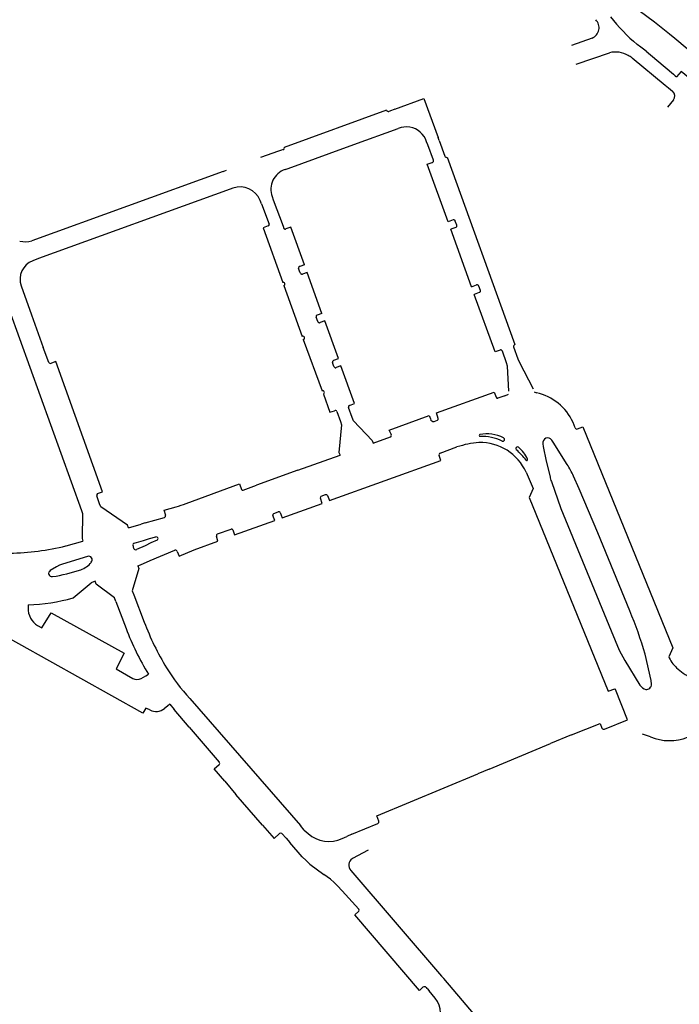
# Model space of a CAD drawing. Extents: x 148869 to 161638, y 453607 to 469810.
# Tile 911 of 1056: x 159122.59 to 159124.48, y 459853.05 to 459855.86. Entities that reach past the tile are written whole.
import ezdxf

# ---------------------------------------------------------------- set-up
doc = ezdxf.new("R2010")
doc.units = 0
doc.layers.add('LKI_V01_KANTRIJWEG', color=252, linetype='CONTINUOUS')

msp = doc.modelspace()

# ---------------------------------------------------------------- linework, layer by layer
at = {"layer": 'LKI_V01_KANTRIJWEG'}
for p, q in [((159124.2281, 459855.8089), (159124.1692, 459855.7881)), ((159124.2281, 459855.8089), (159124.1692, 459855.7881)), ((159124.4489, 459855.8212), (159124.4646, 459855.8088)), ((159124.4489, 459855.8212), (159124.4646, 459855.8088)), ((159124.4646, 459855.8088), (159124.4997, 459855.7792)), ((159124.4646, 459855.8088), (159124.4997, 459855.7792)), ((159124.3673, 459855.7833), (159124.3573, 459855.791)), ((159124.3673, 459855.7833), (159124.3573, 459855.791)), ((159124.3825, 459855.7714), (159124.3673, 459855.7833)), ((159124.3825, 459855.7714), (159124.3673, 459855.7833)), ((159124.183, 459855.735), (159124.2777, 459855.7672)), ((159124.183, 459855.735), (159124.2777, 459855.7672)), ((159124.3423, 459855.7525), (159124.4371, 459855.6752)), ((159124.3423, 459855.7525), (159124.4371, 459855.6752)), ((159124.3825, 459855.7714), (159124.4131, 459855.7459)), ((159124.3825, 459855.7714), (159124.4131, 459855.7459)), ((159124.4131, 459855.7459), (159124.4612, 459855.7058)), ((159124.4131, 459855.7459), (159124.4612, 459855.7058)), ((159124.4612, 459855.7058), (159124.4659, 459855.7016)), ((159124.4612, 459855.7058), (159124.4659, 459855.7016)), ((159124.4659, 459855.7016), (159124.4697, 459855.6984)), ((159124.4659, 459855.7016), (159124.4697, 459855.6984)), ((159124.4371, 459855.6752), (159124.4465, 459855.6675)), ((159124.4371, 459855.6752), (159124.4465, 459855.6675)), ((159124.4465, 459855.6675), (159124.4583, 459855.6579)), ((159124.4465, 459855.6675), (159124.4583, 459855.6579)), ((159123.6648, 459855.6062), (159123.7481, 459855.6368)), ((159123.6648, 459855.6062), (159123.7481, 459855.6368)), ((159123.7481, 459855.6368), (159123.7888, 459855.5256)), ((159123.7481, 459855.6368), (159123.7888, 459855.5256)), ((159123.6648, 459855.6062), (159123.6558, 459855.6028)), ((159123.6648, 459855.6062), (159123.6558, 459855.6028)), ((159124.4606, 459855.6325), (159124.4435, 459855.6118)), ((159124.4606, 459855.6325), (159124.4435, 459855.6118)), ((159123.6417, 459855.6032), (159123.3495, 459855.497)), ((159123.6417, 459855.6032), (159123.3495, 459855.497)), ((159123.6558, 459855.6028), (159123.648, 459855.5999)), ((159123.6558, 459855.6028), (159123.648, 459855.5999)), ((159123.548, 459855.5055), (159123.6748, 459855.5512)), ((159123.548, 459855.5055), (159123.6748, 459855.5512)), ((159123.7922, 459855.5164), (159123.7888, 459855.5256)), ((159123.7922, 459855.5164), (159123.7888, 459855.5256)), ((159123.4774, 459855.4796), (159123.548, 459855.5055)), ((159123.4774, 459855.4796), (159123.548, 459855.5055)), ((159123.7593, 459855.5041), (159123.7559, 459855.5133)), ((159123.7593, 459855.5041), (159123.7559, 459855.5133)), ((159123.7753, 459855.4608), (159123.7593, 459855.5041)), ((159123.7753, 459855.4608), (159123.7593, 459855.5041)), ((159123.7922, 459855.5164), (159123.8084, 459855.4719)), ((159123.7922, 459855.5164), (159123.8084, 459855.4719)), ((159123.333, 459855.4861), (159123.2821, 459855.468)), ((159123.333, 459855.4861), (159123.2821, 459855.468)), ((159123.342, 459855.4892), (159123.333, 459855.4861)), ((159123.342, 459855.4892), (159123.333, 459855.4861)), ((159123.3465, 459855.4909), (159123.342, 459855.4892)), ((159123.3465, 459855.4909), (159123.342, 459855.4892)), ((159123.3608, 459855.4373), (159123.4774, 459855.4796)), ((159123.3608, 459855.4373), (159123.4774, 459855.4796)), ((159123.8146, 459855.4689), (159124.0075, 459854.9344)), ((159123.8146, 459855.4689), (159124.0075, 459854.9344)), ((159123.3519, 459855.4339), (159123.3608, 459855.4373)), ((159123.3519, 459855.4339), (159123.3608, 459855.4373)), ((159123.7577, 459855.4491), (159123.772, 459855.4539)), ((159123.7577, 459855.4491), (159123.772, 459855.4539)), ((159123.8173, 459855.285), (159123.7577, 459855.4491)), ((159123.8173, 459855.285), (159123.7577, 459855.4491)), ((159123.1756, 459855.4285), (159122.6288, 459855.2309)), ((159123.1756, 459855.4285), (159122.6288, 459855.2309)), ((159123.1756, 459855.4285), (159123.1843, 459855.4318)), ((159123.1756, 459855.4285), (159123.1843, 459855.4318)), ((159123.2031, 459855.3805), (159123.1948, 459855.3775)), ((159123.2031, 459855.3805), (159123.1948, 459855.3775)), ((159123.1948, 459855.3775), (159122.6482, 459855.1798)), ((159123.1948, 459855.3775), (159122.6482, 459855.1798)), ((159123.315, 459855.357), (159123.3183, 459855.3474)), ((159123.315, 459855.357), (159123.3183, 459855.3474)), ((159123.2843, 459855.336), (159123.2805, 459855.3459)), ((159123.2843, 459855.336), (159123.2805, 459855.3459)), ((159123.2843, 459855.336), (159123.3062, 459855.2784)), ((159123.2843, 459855.336), (159123.3062, 459855.2784)), ((159123.3183, 459855.3474), (159123.3463, 459855.2722)), ((159123.3183, 459855.3474), (159123.3463, 459855.2722)), ((159123.3463, 459855.2722), (159123.3487, 459855.2658)), ((159123.3463, 459855.2722), (159123.3487, 459855.2658)), ((159123.3683, 459855.2697), (159123.3539, 459855.2644)), ((159123.3683, 459855.2697), (159123.3539, 459855.2644)), ((159123.407, 459855.1622), (159123.3683, 459855.2697)), ((159123.407, 459855.1622), (159123.3683, 459855.2697)), ((159123.8315, 459855.2901), (159123.8173, 459855.285)), ((159123.8315, 459855.2901), (159123.8173, 459855.285)), ((159123.8391, 459855.2685), (159123.825, 459855.2634)), ((159123.8391, 459855.2685), (159123.825, 459855.2634)), ((159123.8421, 459855.2749), (159123.8379, 459855.287)), ((159123.8421, 459855.2749), (159123.8379, 459855.287)), ((159123.8842, 459855.0993), (159123.825, 459855.2634)), ((159123.8842, 459855.0993), (159123.825, 459855.2634)), ((159122.6482, 459855.1798), (159122.632, 459855.1739)), ((159122.6482, 459855.1798), (159122.632, 459855.1739)), ((159123.407, 459855.1622), (159123.3937, 459855.1574)), ((159123.407, 459855.1622), (159123.3937, 459855.1574)), ((159123.395, 459855.139), (159123.3907, 459855.1512)), ((159123.395, 459855.139), (159123.3907, 459855.1512)), ((159123.4149, 459855.1404), (159123.4016, 459855.1358)), ((159123.4149, 459855.1404), (159123.4016, 459855.1358)), ((159123.4573, 459855.0234), (159123.4149, 459855.1404)), ((159123.4573, 459855.0234), (159123.4149, 459855.1404)), ((159122.5987, 459855.1017), (159122.6283, 459855.0198)), ((159122.5987, 459855.1017), (159122.6283, 459855.0198)), ((159123.3486, 459855.1028), (159123.4004, 459854.9577)), ((159123.3486, 459855.1028), (159123.4004, 459854.9577)), ((159123.8842, 459855.0993), (159123.8984, 459855.1045)), ((159123.8842, 459855.0993), (159123.8984, 459855.1045)), ((159123.9096, 459855.0892), (159123.905, 459855.1014)), ((159123.9096, 459855.0892), (159123.905, 459855.1014)), ((159123.9064, 459855.0831), (159123.8921, 459855.0778)), ((159123.9064, 459855.0831), (159123.8921, 459855.0778)), ((159123.9514, 459854.9137), (159123.8921, 459855.0778)), ((159123.9514, 459854.9137), (159123.8921, 459855.0778)), ((159122.5639, 459855.0337), (159122.7711, 459854.4613)), ((159122.5639, 459855.0337), (159122.7711, 459854.4613)), ((159122.6283, 459855.0198), (159122.6614, 459854.9259)), ((159122.6283, 459855.0198), (159122.6614, 459854.9259)), ((159123.4573, 459855.0234), (159123.4436, 459855.0187)), ((159123.4573, 459855.0234), (159123.4436, 459855.0187)), ((159123.4452, 459855.0004), (159123.4407, 459855.0124)), ((159123.4452, 459855.0004), (159123.4407, 459855.0124)), ((159123.4651, 459855.0019), (159123.4523, 459854.9972)), ((159123.4651, 459855.0019), (159123.4523, 459854.9972)), ((159123.5041, 459854.8945), (159123.4651, 459855.0019)), ((159123.5041, 459854.8945), (159123.4651, 459855.0019)), ((159123.4039, 459854.9487), (159123.4574, 459854.8025)), ((159123.4039, 459854.9487), (159123.4574, 459854.8025)), ((159122.6774, 459854.8835), (159122.6614, 459854.9259)), ((159122.6774, 459854.8835), (159122.6614, 459854.9259)), ((159123.9657, 459854.9189), (159123.9514, 459854.9137)), ((159123.9657, 459854.9189), (159123.9514, 459854.9137)), ((159123.9841, 459854.882), (159123.9722, 459854.9159)), ((159123.9841, 459854.882), (159123.9722, 459854.9159)), ((159124.0044, 459854.9277), (159124.0167, 459854.8939)), ((159124.0044, 459854.9277), (159124.0167, 459854.8939)), ((159123.4915, 459854.8718), (159123.4878, 459854.8833)), ((159123.4915, 459854.8718), (159123.4878, 459854.8833)), ((159123.4909, 459854.8897), (159123.5041, 459854.8945)), ((159123.4909, 459854.8897), (159123.5041, 459854.8945)), ((159123.9872, 459854.8733), (159123.9841, 459854.882)), ((159123.9872, 459854.8733), (159123.9841, 459854.882)), ((159124.0167, 459854.8939), (159124.02, 459854.8849)), ((159124.0167, 459854.8939), (159124.02, 459854.8849)), ((159124.02, 459854.8849), (159124.0601, 459854.8079)), ((159124.02, 459854.8849), (159124.0601, 459854.8079)), ((159123.5115, 459854.8738), (159123.498, 459854.8687)), ((159123.5115, 459854.8738), (159123.498, 459854.8687)), ((159123.5506, 459854.7663), (159123.5115, 459854.8738)), ((159123.5506, 459854.7663), (159123.5115, 459854.8738)), ((159123.9908, 459854.8013), (159123.9872, 459854.8733)), ((159123.9908, 459854.8013), (159123.9872, 459854.8733)), ((159123.979, 459854.7885), (159123.9899, 459854.7928)), ((159123.979, 459854.7885), (159123.9899, 459854.7928)), ((159124.0626, 459854.7994), (159124.0698, 459854.797)), ((159124.0626, 459854.7994), (159124.0698, 459854.797)), ((159123.5358, 459854.7609), (159123.5506, 459854.7663)), ((159123.5358, 459854.7609), (159123.5506, 459854.7663)), ((159123.979, 459854.7885), (159123.9596, 459854.7816)), ((159123.979, 459854.7885), (159123.9596, 459854.7816)), ((159123.4998, 459854.7438), (159123.5105, 459854.7148)), ((159123.4998, 459854.7438), (159123.5105, 459854.7148)), ((159123.5326, 459854.7562), (159123.533, 459854.7551)), ((159123.5326, 459854.7562), (159123.533, 459854.7551)), ((159123.543, 459854.7262), (159123.533, 459854.7551)), ((159123.543, 459854.7262), (159123.533, 459854.7551)), ((159123.5105, 459854.7148), (159123.5132, 459854.7056)), ((159123.5105, 459854.7148), (159123.5132, 459854.7056)), ((159123.5471, 459854.7164), (159123.543, 459854.7262)), ((159123.5471, 459854.7164), (159123.543, 459854.7262)), ((159123.6002, 459854.6607), (159123.5471, 459854.7164)), ((159123.6002, 459854.6607), (159123.5471, 459854.7164)), ((159123.7774, 459854.7153), (159123.7874, 459854.7191)), ((159123.7774, 459854.7153), (159123.7874, 459854.7191)), ((159124.1802, 459854.6968), (159124.174, 459854.7125)), ((159124.1802, 459854.6968), (159124.174, 459854.7125)), ((159123.5132, 459854.7056), (159123.5055, 459854.6268)), ((159123.5132, 459854.7056), (159123.5055, 459854.6268)), ((159123.6002, 459854.6607), (159123.6032, 459854.6532)), ((159123.6002, 459854.6607), (159123.6032, 459854.6532)), ((159123.6032, 459854.6532), (159123.6525, 459854.6712)), ((159123.6032, 459854.6532), (159123.6525, 459854.6712)), ((159124.0876, 459854.6515), (159124.0885, 459854.6433)), ((159124.0876, 459854.6515), (159124.0885, 459854.6433)), ((159124.1172, 459854.6555), (159124.113, 459854.6616)), ((159124.1172, 459854.6555), (159124.113, 459854.6616)), ((159124.1571, 459854.5923), (159124.1172, 459854.6555)), ((159124.1571, 459854.5923), (159124.1172, 459854.6555)), ((159123.5055, 459854.6268), (159123.5088, 459854.6186)), ((159123.5055, 459854.6268), (159123.5088, 459854.6186)), ((159123.7944, 459854.6243), (159123.8427, 459854.6424)), ((159123.7944, 459854.6243), (159123.8427, 459854.6424)), ((159123.3882, 459854.5757), (159123.5088, 459854.6186)), ((159123.3882, 459854.5757), (159123.5088, 459854.6186)), ((159123.3882, 459854.5757), (159123.2705, 459854.5334)), ((159123.3882, 459854.5757), (159123.2705, 459854.5334)), ((159124.0401, 459854.57), (159124.0599, 459854.5242)), ((159124.0401, 459854.57), (159124.0599, 459854.5242)), ((159123.2327, 459854.5189), (159123.2705, 459854.5334)), ((159123.2327, 459854.5189), (159123.2705, 459854.5334)), ((159122.8226, 459854.4798), (159122.8142, 459854.5032)), ((159122.8226, 459854.4798), (159122.8142, 459854.5032)), ((159123.4554, 459854.5016), (159123.4677, 459854.5062)), ((159123.4554, 459854.5016), (159123.4677, 459854.5062)), ((159122.7711, 459854.4613), (159122.7739, 459854.4521)), ((159122.7711, 459854.4613), (159122.7739, 459854.4521)), ((159122.8261, 459854.4713), (159122.8226, 459854.4798)), ((159122.8261, 459854.4713), (159122.8226, 459854.4798)), ((159122.9022, 459854.4193), (159122.8261, 459854.4713)), ((159122.9022, 459854.4193), (159122.8261, 459854.4713)), ((159123.0072, 459854.462), (159123.0406, 459854.4714)), ((159123.0072, 459854.462), (159123.0406, 459854.4714)), ((159123.0111, 459854.4471), (159123.0072, 459854.462)), ((159123.0111, 459854.4471), (159123.0072, 459854.462)), ((159123.3201, 459854.4526), (159123.3319, 459854.4571)), ((159123.3201, 459854.4526), (159123.3319, 459854.4571)), ((159122.7739, 459854.4521), (159122.7725, 459854.3811)), ((159122.7739, 459854.4521), (159122.7725, 459854.3811)), ((159122.9528, 459854.4256), (159122.9412, 459854.4222)), ((159122.9528, 459854.4256), (159122.9412, 459854.4222)), ((159122.9528, 459854.4256), (159123.0082, 459854.4414)), ((159122.9528, 459854.4256), (159123.0082, 459854.4414)), ((159122.9048, 459854.4118), (159122.9022, 459854.4193)), ((159122.9048, 459854.4118), (159122.9022, 459854.4193)), ((159122.9048, 459854.4118), (159122.9412, 459854.4222)), ((159122.9048, 459854.4118), (159122.9412, 459854.4222)), ((159123.1587, 459854.3941), (159123.1978, 459854.4081)), ((159123.1587, 459854.3941), (159123.1978, 459854.4081)), ((159122.7266, 459854.36), (159122.7742, 459854.3734)), ((159122.7266, 459854.36), (159122.7742, 459854.3734)), ((159122.7725, 459854.3811), (159122.7742, 459854.3734)), ((159122.7725, 459854.3811), (159122.7742, 459854.3734)), ((159122.9211, 459854.3678), (159122.9475, 459854.3755)), ((159122.9211, 459854.3678), (159122.9475, 459854.3755)), ((159122.9475, 459854.3755), (159122.9649, 459854.3806)), ((159122.9475, 459854.3755), (159122.9649, 459854.3806)), ((159122.9649, 459854.3806), (159122.983, 459854.3856)), ((159122.9649, 459854.3806), (159122.983, 459854.3856)), ((159122.9868, 459854.3762), (159122.969, 459854.3684)), ((159122.9868, 459854.3762), (159122.969, 459854.3684)), ((159122.9205, 459854.3529), (159122.9179, 459854.362)), ((159122.9205, 459854.3529), (159122.9179, 459854.362)), ((159122.9523, 459854.3604), (159122.9283, 459854.3494)), ((159122.9523, 459854.3604), (159122.9283, 459854.3494)), ((159122.969, 459854.3684), (159122.9523, 459854.3604)), ((159122.969, 459854.3684), (159122.9523, 459854.3604)), ((159122.9672, 459854.3185), (159123.0377, 459854.3473)), ((159122.9672, 459854.3185), (159123.0377, 459854.3473)), ((159122.7877, 459854.3298), (159122.7168, 459854.3082)), ((159122.7877, 459854.3298), (159122.7168, 459854.3082)), ((159122.6996, 459854.3001), (159122.6815, 459854.2894)), ((159122.6996, 459854.3001), (159122.6815, 459854.2894)), ((159122.9346, 459854.2959), (159122.9156, 459854.2317)), ((159122.9346, 459854.2959), (159122.9156, 459854.2317)), ((159122.9319, 459854.3026), (159122.9346, 459854.2959)), ((159122.9319, 459854.3026), (159122.9346, 459854.2959)), ((159122.8098, 459854.2589), (159122.7982, 459854.2548)), ((159122.8098, 459854.2589), (159122.7982, 459854.2548)), ((159122.8126, 459854.2512), (159122.8098, 459854.2589)), ((159122.8126, 459854.2512), (159122.8098, 459854.2589)), ((159122.7469, 459854.2114), (159122.7982, 459854.2548)), ((159122.7469, 459854.2114), (159122.7982, 459854.2548)), ((159122.8647, 459854.2118), (159122.8126, 459854.2512)), ((159122.8647, 459854.2118), (159122.8126, 459854.2512)), ((159122.9156, 459854.2317), (159122.9205, 459854.2202)), ((159122.9156, 459854.2317), (159122.9205, 459854.2202)), ((159122.8691, 459854.2008), (159122.8647, 459854.2118)), ((159122.8691, 459854.2008), (159122.8647, 459854.2118)), ((159122.8691, 459854.2008), (159122.8983, 459854.1243)), ((159122.8691, 459854.2008), (159122.8983, 459854.1243)), ((159122.9205, 459854.2202), (159122.95, 459854.1427)), ((159122.9205, 459854.2202), (159122.95, 459854.1427)), ((159122.6188, 459854.1916), (159122.6187, 459854.1831)), ((159122.6188, 459854.1916), (159122.6187, 459854.1831)), ((159122.6456, 459854.1327), (159122.658, 459854.1261)), ((159122.6456, 459854.1327), (159122.658, 459854.1261)), ((159124.397, 459853.9754), (159124.3798, 459854.0506)), ((159124.397, 459853.9754), (159124.3798, 459854.0506)), ((159124.4476, 459854.0438), (159124.4487, 459854.0409)), ((159124.4476, 459854.0438), (159124.4487, 459854.0409)), ((159122.8696, 459854.0092), (159122.9171, 459853.9815)), ((159122.8696, 459854.0092), (159122.9171, 459853.9815)), ((159122.9409, 459853.982), (159122.9543, 459853.9893)), ((159122.9409, 459853.982), (159122.9543, 459853.9893)), ((159122.9543, 459853.9893), (159122.9618, 459853.9938)), ((159122.9543, 459853.9893), (159122.9618, 459853.9938)), ((159124.3978, 459853.9652), (159124.397, 459853.9754)), ((159124.3978, 459853.9652), (159124.397, 459853.9754)), ((159124.2955, 459853.9498), (159124.2936, 459853.9525)), ((159124.2955, 459853.9498), (159124.2936, 459853.9525)), ((159124.3298, 459853.8636), (159124.2955, 459853.9498)), ((159124.3298, 459853.8636), (159124.2955, 459853.9498)), ((159123.0798, 459853.9244), (159123.3961, 459853.5616)), ((159123.0798, 459853.9244), (159123.3961, 459853.5616)), ((159122.966, 459853.8917), (159122.9543, 459853.8971)), ((159122.966, 459853.8917), (159122.9543, 459853.8971)), ((159123.0162, 459853.9029), (159123.0076, 459853.8959)), ((159123.0162, 459853.9029), (159123.0076, 459853.8959)), ((159123.0227, 459853.9079), (159123.0162, 459853.9029)), ((159123.0227, 459853.9079), (159123.0162, 459853.9029)), ((159123.0227, 459853.9079), (159123.0352, 459853.8932)), ((159123.0227, 459853.9079), (159123.0352, 459853.8932)), ((159123.0782, 459853.8427), (159123.0352, 459853.8932)), ((159123.0782, 459853.8427), (159123.0352, 459853.8932)), ((159124.2638, 459853.8371), (159124.3298, 459853.8636)), ((159124.2638, 459853.8371), (159124.3298, 459853.8636)), ((159123.0782, 459853.8427), (159123.1641, 459853.7429)), ((159123.0782, 459853.8427), (159123.1641, 459853.7429)), ((159124.1699, 459853.8206), (159124.1099, 459853.796)), ((159124.1699, 459853.8206), (159124.1099, 459853.796)), ((159124.3951, 459853.8151), (159124.3725, 459853.8225)), ((159124.3951, 459853.8151), (159124.3725, 459853.8225)), ((159123.9343, 459853.723), (159124.1099, 459853.796)), ((159123.9343, 459853.723), (159124.1099, 459853.796)), ((159123.9343, 459853.723), (159123.9018, 459853.7091)), ((159123.9343, 459853.723), (159123.9018, 459853.7091)), ((159123.1796, 459853.6882), (159123.2115, 459853.6506)), ((159123.1796, 459853.6882), (159123.2115, 459853.6506)), ((159123.2879, 459853.563), (159123.2115, 459853.6506)), ((159123.2879, 459853.563), (159123.2115, 459853.6506)), ((159123.2879, 459853.563), (159123.3209, 459853.5251)), ((159123.2879, 459853.563), (159123.3209, 459853.5251)), ((159123.4067, 459853.5491), (159123.3961, 459853.5616)), ((159123.4067, 459853.5491), (159123.3961, 459853.5616)), ((159123.5428, 459853.5371), (159123.6166, 459853.5682)), ((159123.5428, 459853.5371), (159123.6166, 459853.5682)), ((159123.3362, 459853.539), (159123.3209, 459853.5251)), ((159123.3362, 459853.539), (159123.3209, 459853.5251)), ((159123.3549, 459853.5256), (159123.3431, 459853.5394)), ((159123.3549, 459853.5256), (159123.3431, 459853.5394)), ((159123.5148, 459853.5249), (159123.5286, 459853.5306)), ((159123.5148, 459853.5249), (159123.5286, 459853.5306)), ((159123.5428, 459853.5371), (159123.5286, 459853.5306)), ((159123.5428, 459853.5371), (159123.5286, 459853.5306)), ((159123.3549, 459853.5256), (159123.3651, 459853.5137)), ((159123.3549, 459853.5256), (159123.3651, 459853.5137)), ((159123.5889, 459853.492), (159123.5441, 459853.4675)), ((159123.5889, 459853.492), (159123.5441, 459853.4675)), ((159123.4227, 459853.4515), (159123.4626, 459853.4219)), ((159123.4227, 459853.4515), (159123.4626, 459853.4219)), ((159123.54, 459853.4335), (159123.7989, 459853.1324)), ((159123.54, 459853.4335), (159123.7989, 459853.1324)), ((159123.8051, 459853.1253), (159123.7989, 459853.1324)), ((159123.8051, 459853.1253), (159123.7989, 459853.1324)), ((159123.9325, 459852.9755), (159123.8051, 459853.1253)), ((159123.9325, 459852.9755), (159123.8051, 459853.1253)), ((159123.7578, 459853.0972), (159123.7552, 459853.0998)), ((159123.7578, 459853.0972), (159123.7552, 459853.0998)), ((159123.7578, 459853.0972), (159123.7636, 459853.0899)), ((159123.7578, 459853.0972), (159123.7636, 459853.0899)), ((159123.7803, 459853.0693), (159123.7636, 459853.0899)), ((159123.7803, 459853.0693), (159123.7636, 459853.0899))]:
    msp.add_line(p, q, dxfattribs=at)
for points in [[(159124.2092, 459856.0021), (159124.4068, 459855.8553), (159124.4489, 459855.8212)], [(159124.2092, 459856.0021), (159124.4068, 459855.8553), (159124.4489, 459855.8212)], [(159124.9852, 459855.2772), (159124.9972, 459855.2938), (159124.483, 459855.7136), (159124.4697, 459855.6984)], [(159124.9852, 459855.2772), (159124.9972, 459855.2938), (159124.483, 459855.7136), (159124.4697, 459855.6984)], [(159123.772, 459855.4539), (159123.7731, 459855.4544), (159123.7741, 459855.4552), (159123.7748, 459855.4561), (159123.7753, 459855.4572), (159123.7756, 459855.4584), (159123.7756, 459855.4596), (159123.7753, 459855.4608)], [(159123.772, 459855.4539), (159123.7731, 459855.4544), (159123.7741, 459855.4552), (159123.7748, 459855.4561), (159123.7753, 459855.4572), (159123.7756, 459855.4584), (159123.7756, 459855.4596), (159123.7753, 459855.4608)], [(159123.3041, 459855.2731), (159123.289, 459855.2672), (159123.3451, 459855.1117)], [(159123.3041, 459855.2731), (159123.289, 459855.2672), (159123.3451, 459855.1117)], [(159123.8379, 459855.287), (159123.8373, 459855.2882), (159123.8364, 459855.2892), (159123.8353, 459855.2899), (159123.8341, 459855.2903), (159123.8328, 459855.2903), (159123.8315, 459855.2901)], [(159123.8379, 459855.287), (159123.8373, 459855.2882), (159123.8364, 459855.2892), (159123.8353, 459855.2899), (159123.8341, 459855.2903), (159123.8328, 459855.2903), (159123.8315, 459855.2901)], [(159123.8391, 459855.2685), (159123.8403, 459855.2691), (159123.8412, 459855.27), (159123.842, 459855.2711), (159123.8424, 459855.2724), (159123.8424, 459855.2737), (159123.8421, 459855.2749)], [(159123.8391, 459855.2685), (159123.8403, 459855.2691), (159123.8412, 459855.27), (159123.842, 459855.2711), (159123.8424, 459855.2724), (159123.8424, 459855.2737), (159123.8421, 459855.2749)], [(159123.3487, 459855.2658), (159123.3492, 459855.2652), (159123.3503, 459855.2645), (159123.3514, 459855.2641), (159123.3527, 459855.2641), (159123.3539, 459855.2644)], [(159123.3487, 459855.2658), (159123.3492, 459855.2652), (159123.3503, 459855.2645), (159123.3514, 459855.2641), (159123.3527, 459855.2641), (159123.3539, 459855.2644)], [(159123.3937, 459855.1574), (159123.3926, 459855.1569), (159123.3916, 459855.156), (159123.391, 459855.1549), (159123.3906, 459855.1537), (159123.3905, 459855.1524), (159123.3907, 459855.1512)], [(159123.3937, 459855.1574), (159123.3926, 459855.1569), (159123.3916, 459855.156), (159123.391, 459855.1549), (159123.3906, 459855.1537), (159123.3905, 459855.1524), (159123.3907, 459855.1512)], [(159123.395, 459855.139), (159123.3956, 459855.1378), (159123.3965, 459855.1368), (159123.3977, 459855.136), (159123.3989, 459855.1356), (159123.4003, 459855.1355), (159123.4016, 459855.1358)], [(159123.395, 459855.139), (159123.3956, 459855.1378), (159123.3965, 459855.1368), (159123.3977, 459855.136), (159123.3989, 459855.1356), (159123.4003, 459855.1355), (159123.4016, 459855.1358)], [(159123.905, 459855.1014), (159123.9044, 459855.1026), (159123.9035, 459855.1036), (159123.9023, 459855.1043), (159123.9011, 459855.1047), (159123.8997, 459855.1047), (159123.8984, 459855.1045)], [(159123.905, 459855.1014), (159123.9044, 459855.1026), (159123.9035, 459855.1036), (159123.9023, 459855.1043), (159123.9011, 459855.1047), (159123.8997, 459855.1047), (159123.8984, 459855.1045)], [(159123.907, 459855.0833), (159123.908, 459855.0839), (159123.9089, 459855.0847), (159123.9095, 459855.0857), (159123.9099, 459855.0868), (159123.9099, 459855.088), (159123.9096, 459855.0892)], [(159123.907, 459855.0833), (159123.908, 459855.0839), (159123.9089, 459855.0847), (159123.9095, 459855.0857), (159123.9099, 459855.0868), (159123.9099, 459855.088), (159123.9096, 459855.0892)], [(159123.4436, 459855.0187), (159123.4425, 459855.0181), (159123.4415, 459855.0172), (159123.4408, 459855.0161), (159123.4404, 459855.0149), (159123.4404, 459855.0136), (159123.4407, 459855.0124)], [(159123.4436, 459855.0187), (159123.4425, 459855.0181), (159123.4415, 459855.0172), (159123.4408, 459855.0161), (159123.4404, 459855.0149), (159123.4404, 459855.0136), (159123.4407, 459855.0124)], [(159123.4452, 459855.0004), (159123.4457, 459854.9993), (159123.4465, 459854.9984), (159123.4475, 459854.9976), (159123.4487, 459854.9971), (159123.4499, 459854.9968), (159123.4511, 459854.9969), (159123.4523, 459854.9972)], [(159123.4452, 459855.0004), (159123.4457, 459854.9993), (159123.4465, 459854.9984), (159123.4475, 459854.9976), (159123.4487, 459854.9971), (159123.4499, 459854.9968), (159123.4511, 459854.9969), (159123.4523, 459854.9972)], [(159123.9722, 459854.9159), (159123.9716, 459854.917), (159123.9708, 459854.918), (159123.9697, 459854.9187), (159123.9684, 459854.9191), (159123.9671, 459854.9192), (159123.9658, 459854.9189)], [(159123.9722, 459854.9159), (159123.9716, 459854.917), (159123.9708, 459854.918), (159123.9697, 459854.9187), (159123.9684, 459854.9191), (159123.9671, 459854.9192), (159123.9658, 459854.9189)], [(159122.8168, 459854.5094), (159122.831, 459854.5145), (159122.6972, 459854.8859), (159122.685, 459854.8814)], [(159122.8168, 459854.5094), (159122.831, 459854.5145), (159122.6972, 459854.8859), (159122.685, 459854.8814)], [(159123.4909, 459854.8897), (159123.4898, 459854.8891), (159123.4888, 459854.8883), (159123.4881, 459854.8871), (159123.4876, 459854.8859), (159123.4875, 459854.8846), (159123.4878, 459854.8833)], [(159123.4909, 459854.8897), (159123.4898, 459854.8891), (159123.4888, 459854.8883), (159123.4881, 459854.8871), (159123.4876, 459854.8859), (159123.4875, 459854.8846), (159123.4878, 459854.8833)], [(159123.4915, 459854.8718), (159123.4921, 459854.8706), (159123.493, 459854.8696), (159123.4941, 459854.8689), (159123.4954, 459854.8685), (159123.4967, 459854.8684), (159123.498, 459854.8687)], [(159123.4915, 459854.8718), (159123.4921, 459854.8706), (159123.493, 459854.8696), (159123.4941, 459854.8689), (159123.4954, 459854.8685), (159123.4967, 459854.8684), (159123.498, 459854.8687)], [(159123.4612, 459854.7928), (159123.4799, 459854.7411), (159123.4931, 459854.7457)], [(159123.4612, 459854.7928), (159123.4799, 459854.7411), (159123.4931, 459854.7457)], [(159123.7894, 459854.7233), (159123.7842, 459854.7394), (159123.9486, 459854.7987), (159123.9544, 459854.7841)], [(159123.7894, 459854.7233), (159123.7842, 459854.7394), (159123.9486, 459854.7987), (159123.9544, 459854.7841)], [(159123.5358, 459854.7609), (159123.5346, 459854.7603), (159123.5337, 459854.7595), (159123.533, 459854.7584), (159123.5327, 459854.7572), (159123.5326, 459854.7562)], [(159123.5358, 459854.7609), (159123.5346, 459854.7603), (159123.5337, 459854.7595), (159123.533, 459854.7584), (159123.5327, 459854.7572), (159123.5326, 459854.7562)], [(159123.6547, 459854.6784), (159123.649, 459854.6905), (159123.7635, 459854.7324), (159123.7668, 459854.7221)], [(159123.6547, 459854.6784), (159123.649, 459854.6905), (159123.7635, 459854.7324), (159123.7668, 459854.7221)], [(159124.1871, 459854.6938), (159124.2015, 459854.6996), (159124.4584, 459854.0693), (159124.4476, 459854.0438)], [(159124.1871, 459854.6938), (159124.2015, 459854.6996), (159124.4584, 459854.0693), (159124.4476, 459854.0438)], [(159124.0885, 459854.6433), (159124.0974, 459854.6015), (159124.1085, 459854.5575)], [(159124.0885, 459854.6433), (159124.0974, 459854.6015), (159124.1085, 459854.5575)], [(159123.4734, 459854.5036), (159123.4785, 459854.4895), (159123.7965, 459854.6036), (159123.7915, 459854.6182)], [(159123.4734, 459854.5036), (159123.4785, 459854.4895), (159123.7965, 459854.6036), (159123.7915, 459854.6182)], [(159124.1123, 459854.5434), (159124.1393, 459854.4671), (159124.2824, 459854.1177), (159124.3061, 459854.0628), (159124.3215, 459854.0326), (159124.365, 459853.9629)], [(159124.1123, 459854.5434), (159124.1393, 459854.4671), (159124.2824, 459854.1177), (159124.3061, 459854.0628), (159124.3215, 459854.0326), (159124.365, 459853.9629)], [(159124.3359, 459854.1747), (159124.2451, 459854.3976), (159124.1918, 459854.5224), (159124.1755, 459854.5594)], [(159124.3359, 459854.1747), (159124.2451, 459854.3976), (159124.1918, 459854.5224), (159124.1755, 459854.5594)], [(159123.0693, 459854.4812), (159123.2217, 459854.5367), (159123.228, 459854.521)], [(159123.0693, 459854.4812), (159123.2217, 459854.5367), (159123.228, 459854.521)], [(159124.0599, 459854.5242), (159124.0485, 459854.4976), (159124.2743, 459853.945), (159124.2936, 459853.9525)], [(159124.0599, 459854.5242), (159124.0485, 459854.4976), (159124.2743, 459853.945), (159124.2936, 459853.9525)], [(159123.3377, 459854.4548), (159123.3435, 459854.4402), (159123.4574, 459854.4812), (159123.4527, 459854.4958)], [(159123.3377, 459854.4548), (159123.3435, 459854.4402), (159123.4574, 459854.4812), (159123.4527, 459854.4958)], [(159123.2024, 459854.4057), (159123.2073, 459854.3911), (159123.3229, 459854.4322), (159123.3172, 459854.4463)], [(159123.2024, 459854.4057), (159123.2073, 459854.3911), (159123.3229, 459854.4322), (159123.3172, 459854.4463)], [(159123.0442, 459854.3443), (159123.0499, 459854.3307), (159123.0926, 459854.3486), (159123.1604, 459854.3739), (159123.156, 459854.3873)], [(159123.0442, 459854.3443), (159123.0499, 459854.3307), (159123.0926, 459854.3486), (159123.1604, 459854.3739), (159123.156, 459854.3873)], [(159122.9319, 459854.3026), (159122.939, 459854.3062), (159122.9672, 459854.3185)], [(159122.9319, 459854.3026), (159122.939, 459854.3062), (159122.9672, 459854.3185)], [(159122.7168, 459854.3082), (159122.708, 459854.3045), (159122.6996, 459854.3001)], [(159122.7168, 459854.3082), (159122.708, 459854.3045), (159122.6996, 459854.3001)], [(159122.9543, 459853.8971), (159122.9455, 459853.8827), (159122.5028, 459854.13), (159122.5181, 459854.1536)], [(159122.9543, 459853.8971), (159122.9455, 459853.8827), (159122.5028, 459854.13), (159122.5181, 459854.1536)], [(159122.658, 459854.1261), (159122.6842, 459854.1692), (159122.8925, 459854.0542), (159122.8696, 459854.0092)], [(159122.658, 459854.1261), (159122.6842, 459854.1692), (159122.8925, 459854.0542), (159122.8696, 459854.0092)], [(159124.1699, 459853.8206), (159124.2517, 459853.8533), (159124.2565, 459853.8402)], [(159124.1699, 459853.8206), (159124.2517, 459853.8533), (159124.2565, 459853.8402)], [(159123.1796, 459853.6882), (159123.1492, 459853.7233), (159123.1639, 459853.7357)], [(159123.1796, 459853.6882), (159123.1492, 459853.7233), (159123.1639, 459853.7357)], [(159123.6195, 459853.5743), (159123.6137, 459853.5892), (159123.9018, 459853.7091)], [(159123.6195, 459853.5743), (159123.6137, 459853.5892), (159123.9018, 459853.7091)], [(159123.4067, 459853.5491), (159123.4122, 459853.5437), (159123.4177, 459853.5392)], [(159123.4067, 459853.5491), (159123.4122, 459853.5437), (159123.4177, 459853.5392)], [(159123.4227, 459853.4515), (159123.4119, 459853.4618), (159123.4012, 459853.4724), (159123.3651, 459853.5137)], [(159123.4227, 459853.4515), (159123.4119, 459853.4618), (159123.4012, 459853.4724), (159123.3651, 459853.5137)], [(159123.5627, 459853.3229), (159123.5149, 459853.3755), (159123.502, 459853.3896), (159123.4919, 459853.3993), (159123.4813, 459853.4085), (159123.4626, 459853.4219)], [(159123.5627, 459853.3229), (159123.5149, 459853.3755), (159123.502, 459853.3896), (159123.4919, 459853.3993), (159123.4813, 459853.4085), (159123.4626, 459853.4219)], [(159123.7455, 459853.1004), (159123.7353, 459853.0916), (159123.5509, 459853.3072), (159123.5625, 459853.3172)], [(159123.7455, 459853.1004), (159123.7353, 459853.0916), (159123.5509, 459853.3072), (159123.5625, 459853.3172)]]:
    msp.add_lwpolyline(points, dxfattribs=at)
for centre, radius, start, end in [((159124.2163, 459855.8387), 0.032, 291.6286, 45.6762), ((159124.2163, 459855.8387), 0.032, 291.6286, 45.6762), ((159124.6875, 459856.1888), 0.517, 218.0825, 230.3055), ((159124.6875, 459856.1888), 0.517, 218.0825, 230.3055), ((159124.2948, 459855.696), 0.0733, 59.7769, 103.5115), ((159124.2948, 459855.696), 0.0733, 59.7769, 103.5115), ((159124.3129, 459855.7184), 0.0449, 49.1868, 65.255), ((159124.3129, 459855.7184), 0.0449, 49.1868, 65.255), ((159124.4459, 459855.644), 0.0186, 322.0803, 48.3819), ((159124.4459, 459855.644), 0.0186, 322.0803, 48.3819), ((159123.6463, 459855.6043), 0.00476, 193.3413, 291.097), ((159123.6463, 459855.6043), 0.00476, 193.3413, 291.097), ((159123.6985, 459855.4865), 0.0689, 81.8122, 110.1168), ((159123.6985, 459855.4865), 0.0689, 81.8122, 110.1168), ((159123.6982, 459855.4951), 0.0605, 17.4987, 80.3705), ((159123.6982, 459855.4951), 0.0605, 17.4987, 80.3705), ((159123.3457, 459855.495), 0.00427, 280.878, 26.5945), ((159123.3457, 459855.495), 0.00427, 280.878, 26.5945), ((159123.813, 459855.4735), 0.00488, 198.7764, 289.4954), ((159123.813, 459855.4735), 0.00488, 198.7764, 289.4954), ((159123.3707, 459855.3776), 0.0594, 108.4842, 200.2246), ((159123.3707, 459855.3776), 0.0594, 108.4842, 200.2246), ((159123.2243, 459855.3242), 0.0602, 21.1271, 110.6392), ((159123.2243, 459855.3242), 0.0602, 21.1271, 110.6392), ((159123.3025, 459855.2768), 0.004, 293.4144, 23.4342), ((159123.3025, 459855.2768), 0.004, 293.4144, 23.4342), ((159122.61, 459855.2835), 0.0558, 253.7387, 289.5954), ((159122.61, 459855.2835), 0.0558, 253.7387, 289.5954), ((159122.6526, 459855.1206), 0.0571, 111.0995, 199.3311), ((159122.6526, 459855.1206), 0.0571, 111.0995, 199.3311), ((159123.3467, 459855.1072), 0.0048, 292.8184, 109.831), ((159123.3467, 459855.1072), 0.0048, 292.8184, 109.831), ((159123.4027, 459854.9534), 0.00485, 283.5251, 118.2421), ((159123.4027, 459854.9534), 0.00485, 283.5251, 118.2421), ((159124.0101, 459854.9291), 0.00588, 116.3557, 194.5901), ((159124.0101, 459854.9291), 0.00588, 116.3557, 194.5901), ((159122.6825, 459854.8871), 0.00624, 214.6169, 293.8879), ((159122.6825, 459854.8871), 0.00624, 214.6169, 293.8879), ((159123.4589, 459854.7975), 0.00522, 296.5556, 106.6585), ((159123.4589, 459854.7975), 0.00522, 296.5556, 106.6585), ((159124.0356, 459854.6484), 0.1525, 24.8667, 77.06), ((159124.0356, 459854.6484), 0.1525, 24.8667, 77.06), ((159123.9583, 459854.7857), 0.00425, 202.5579, 287.9613), ((159123.9583, 459854.7857), 0.00425, 202.5579, 287.9613), ((159123.4952, 459854.7405), 0.00559, 35.3064, 112.3509), ((159123.4952, 459854.7405), 0.00559, 35.3064, 112.3509), ((159123.7757, 459854.7243), 0.00922, 194.1244, 280.4596), ((159123.7757, 459854.7243), 0.00922, 194.1244, 280.4596), ((159123.7858, 459854.7224), 0.00369, 296.2937, 14.4313), ((159123.7858, 459854.7224), 0.00369, 296.2937, 14.4313), ((159123.6484, 459854.6753), 0.007, 309.9906, 26.2185), ((159123.6484, 459854.6753), 0.007, 309.9906, 26.2185), ((159123.9286, 459854.5762), 0.1034, 63.1634, 101.4373), ((159123.9286, 459854.5762), 0.1034, 63.1634, 101.4373), ((159124.1852, 459854.6989), 0.00541, 202.3245, 290.3383), ((159124.1852, 459854.6989), 0.00541, 202.3245, 290.3383), ((159123.9301, 459854.3729), 0.2833, 94.9663, 107.9654), ((159123.9301, 459854.3729), 0.2833, 94.9663, 107.9654), ((159123.9081, 459854.5103), 0.1449, 24.3197, 91.0221), ((159123.9081, 459854.5103), 0.1449, 24.3197, 91.0221), ((159123.9084, 459854.675), 0.00248, 98.3207, 265.8612), ((159123.9084, 459854.675), 0.00248, 98.3207, 265.8612), ((159123.9112, 459854.5314), 0.1412, 64.6489, 91.1813), ((159123.9112, 459854.5314), 0.1412, 64.6489, 91.1813), ((159123.9732, 459854.6638), 0.00505, 252.3393, 65.8304), ((159123.9732, 459854.6638), 0.00505, 252.3393, 65.8304), ((159124.1014, 459854.6539), 0.014, 33.6846, 189.6772), ((159124.1014, 459854.6539), 0.014, 33.6846, 189.6772), ((159123.796, 459854.6198), 0.00478, 109.986, 198.9477), ((159123.796, 459854.6198), 0.00478, 109.986, 198.9477), ((159124.0152, 459854.6379), 0.0047, 47.2769, 227.1184), ((159124.0152, 459854.6379), 0.0047, 47.2769, 227.1184), ((159123.898, 459854.5001), 0.1762, 36.3216, 49.659), ((159123.898, 459854.5001), 0.1762, 36.3216, 49.659), ((159123.9577, 459854.5687), 0.0946, 23.9711, 50.0743), ((159123.9577, 459854.5687), 0.0946, 23.9711, 50.0743), ((159124.042, 459854.6059), 0.00251, 215.9321, 29.4834), ((159124.042, 459854.6059), 0.00251, 215.9321, 29.4834), ((159123.8885, 459854.4206), 0.3188, 25.8043, 32.5938), ((159123.8885, 459854.4206), 0.3188, 25.8043, 32.5938), ((159124.1613, 459854.5643), 0.0533, 187.3432, 203.0913), ((159124.1613, 459854.5643), 0.0533, 187.3432, 203.0913), ((159122.8192, 459854.5047), 0.00524, 117.522, 196.9353), ((159122.8192, 459854.5047), 0.00524, 117.522, 196.9353), ((159123.2316, 459854.5228), 0.00405, 205.8691, 285.8259), ((159123.2316, 459854.5228), 0.00405, 205.8691, 285.8259), ((159122.9697, 459854.7281), 0.2662, 285.4403, 291.9785), ((159122.9697, 459854.7281), 0.2662, 285.4403, 291.9785), ((159123.4568, 459854.4974), 0.00446, 109.295, 200.942), ((159123.4568, 459854.4974), 0.00446, 109.295, 200.942), ((159123.4691, 459854.5017), 0.00465, 24.0848, 107.8967), ((159123.4691, 459854.5017), 0.00465, 24.0848, 107.8967), ((159123.3336, 459854.453), 0.00447, 24.3021, 112.7779), ((159123.3336, 459854.453), 0.00447, 24.3021, 112.7779), ((159123.0066, 459854.4458), 0.0047, 289.7285, 16.8246), ((159123.0066, 459854.4458), 0.0047, 289.7285, 16.8246), ((159123.3221, 459854.4478), 0.00518, 113.7013, 196.6784), ((159123.3221, 459854.4478), 0.00518, 113.7013, 196.6784), ((159123.1986, 459854.404), 0.00416, 23.4766, 102.0303), ((159123.1986, 459854.404), 0.00416, 23.4766, 102.0303), ((159122.9844, 459854.3807), 0.00509, 297.8667, 105.8833), ((159122.9844, 459854.3807), 0.00509, 297.8667, 105.8833), ((159123.1614, 459854.389), 0.00567, 117.9011, 198.3508), ((159123.1614, 459854.389), 0.00567, 117.9011, 198.3508), ((159122.5544, 459855.0583), 0.7192, 270.9631, 283.8505), ((159122.5544, 459855.0583), 0.7192, 270.9631, 283.8505), ((159122.9224, 459854.3634), 0.00464, 105.6918, 197.0046), ((159122.9224, 459854.3634), 0.00464, 105.6918, 197.0046), ((159122.9257, 459854.354), 0.00527, 191.4735, 299.8385), ((159122.9257, 459854.354), 0.00527, 191.4735, 299.8385), ((159123.0393, 459854.3422), 0.00532, 22.6312, 107.1029), ((159123.0393, 459854.3422), 0.00532, 22.6312, 107.1029), ((159122.7437, 459854.3599), 0.0723, 290.1711, 319.5648), ((159122.7437, 459854.3599), 0.0723, 290.1711, 319.5648), ((159122.791, 459854.32), 0.0104, 318.0956, 108.8408), ((159122.791, 459854.32), 0.0104, 318.0956, 108.8408), ((159122.6864, 459854.2816), 0.0093, 122.2012, 278.69), ((159122.6864, 459854.2816), 0.0093, 122.2012, 278.69), ((159122.6258, 459854.7029), 0.435, 278.1941, 289.1666), ((159122.6258, 459854.7029), 0.435, 278.1941, 289.1666), ((159122.5948, 459854.77), 0.5789, 272.374, 285.2279), ((159122.5948, 459854.77), 0.5789, 272.374, 285.2279), ((159122.6736, 459854.18), 0.055, 176.8412, 239.3934), ((159122.6736, 459854.18), 0.055, 176.8412, 239.3934), ((159123.2496, 459853.7207), 1.1774, 16.2741, 22.6828), ((159123.2496, 459853.7207), 1.1774, 16.2741, 22.6828), ((159123.6124, 459854.3909), 0.7622, 200.4702, 211.3918), ((159123.6124, 459854.3909), 0.7622, 200.4702, 211.3918), ((159123.6641, 459854.4092), 0.7622, 200.4702, 211.3918), ((159123.6641, 459854.4092), 0.7622, 200.4702, 211.3918), ((159124.5277, 459854.0758), 0.0864, 203.8634, 231.313), ((159124.5277, 459854.0758), 0.0864, 203.8634, 231.313), ((159123.4968, 459854.3085), 0.5669, 211.5048, 222.6452), ((159123.4968, 459854.3085), 0.5669, 211.5048, 222.6452), ((159124.6207, 459854.185), 0.2298, 230.2253, 242.8718), ((159124.6207, 459854.185), 0.2298, 230.2253, 242.8718), ((159122.9286, 459854.0023), 0.0238, 241.1772, 301.1846), ((159122.9286, 459854.0023), 0.0238, 241.1772, 301.1846), ((159124.3878, 459853.9753), 0.0259, 208.5963, 256.1395), ((159124.3878, 459853.9753), 0.0259, 208.5963, 256.1395), ((159124.3829, 459853.965), 0.0149, 265.1065, 0.9386), ((159124.3829, 459853.965), 0.0149, 265.1065, 0.9386), ((159122.9837, 459853.9249), 0.0376, 241.9692, 309.3591), ((159122.9837, 459853.9249), 0.0376, 241.9692, 309.3591), ((159124.2617, 459853.8422), 0.00552, 201.8808, 292.5652), ((159124.2617, 459853.8422), 0.00552, 201.8808, 292.5652), ((159124.4491, 459853.9442), 0.14, 247.2885, 291.8258), ((159124.4491, 459853.9442), 0.14, 247.2885, 291.8258), ((159123.1599, 459853.7394), 0.00548, 316.5319, 39.6865), ((159123.1599, 459853.7394), 0.00548, 316.5319, 39.6865), ((159123.6146, 459853.5729), 0.00514, 292.8648, 15.6647), ((159123.6146, 459853.5729), 0.00514, 292.8648, 15.6647), ((159123.3399, 459853.5352), 0.00528, 52.8838, 133.9667), ((159123.3399, 459853.5352), 0.00528, 52.8838, 133.9667), ((159123.4768, 459853.6035), 0.0873, 227.4184, 295.8013), ((159123.4768, 459853.6035), 0.0873, 227.4184, 295.8013), ((159123.5555, 459853.4489), 0.0219, 121.5865, 224.7027), ((159123.5555, 459853.4489), 0.0219, 121.5865, 224.7027), ((159123.5595, 459853.3201), 0.0042, 315.7683, 40.8029), ((159123.5595, 459853.3201), 0.0042, 315.7683, 40.8029), ((159123.75, 459853.0953), 0.0068, 40.5976, 131.7272), ((159123.75, 459853.0953), 0.0068, 40.5976, 131.7272), ((159123.7372, 459853.0303), 0.0581, 312.6234, 42.0824), ((159123.7372, 459853.0303), 0.0581, 312.6234, 42.0824)]:
    msp.add_arc(centre, radius, start, end, dxfattribs=at)

doc.saveas('drawing.dxf')
